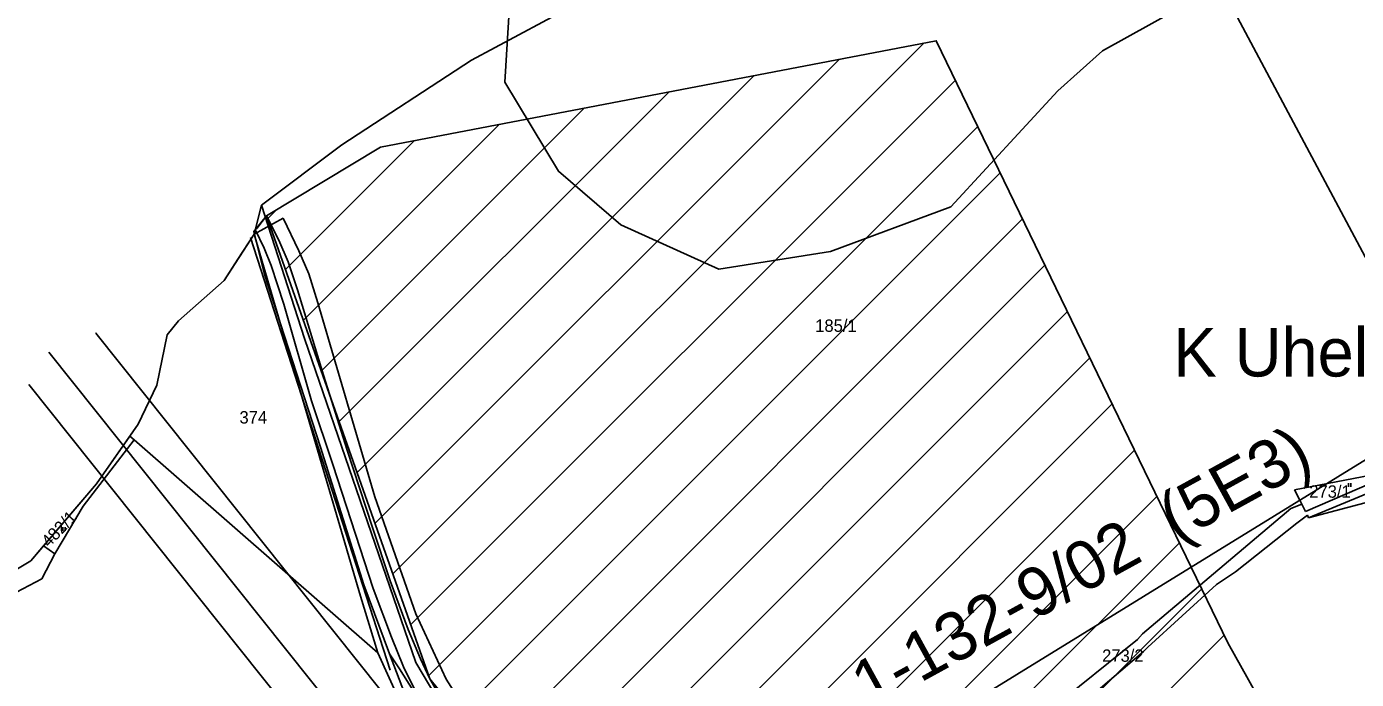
# Model space of a CAD drawing. Extents: x -564810 to -550519, y -1045831 to -1034011.
# Drawn here: x -554457 to -553909, y -1035721 to -1035452 of the extents above; entities that cross this region are included whole.
import ezdxf

# ---------------------------------------------------------------- set-up
doc = ezdxf.new("R2010")
doc.units = 0
for name, color, linetype in [('Interakční prvky', 7, 'Continuous'), ('KN stav', 7, 'Continuous'), ('Lesní porost', 7, 'Continuous'), ('Obvod KPU', 7, 'Continuous'), ('Odvodněné plochy', 7, 'Continuous'), ('Parcelní čísla', 7, 'Continuous'), ('Plynovod', 7, 'Continuous'), ('STG', 7, 'Continuous'), ('Vrstva 12', 7, 'Continuous'), ('Vrstva 13', 7, 'Continuous'), ('Vrstva 39', 7, 'Continuous'), ('zamokř ploch', 7, 'Continuous')]:
    doc.layers.add(name, color=color, linetype=linetype)

msp = doc.modelspace()

# ---------------------------------------------------------------- linework, layer by layer
at = {"layer": 'Interakční prvky'}
msp.add_line((-554364.95, -1035539.23), (-554307.28, -1035717.42), dxfattribs=at)
at = {"layer": 'KN stav'}
for p, q in [((-554273.87, -1035466.09), (-554234.84, -1035445.2)), ((-553891.75, -1035573.45), (-553959.44, -1035446.41)), ((-554327.19, -1035500.94), (-554273.87, -1035466.09)), ((-554360.29, -1035525.85), (-554327.19, -1035500.94)), ((-554363.35, -1035537.83), (-554360.29, -1035525.85)), ((-554360.29, -1035525.85), (-554342.65, -1035580.78)), ((-554370.05, -1035548.13), (-554363.35, -1035537.83)), ((-554354, -1035569.65), (-554363.35, -1035537.83)), ((-554375.72, -1035556.84), (-554370.05, -1035548.13)), ((-554394.61, -1035573.49), (-554375.72, -1035556.84)), ((-554319.55, -1035686.98), (-554354, -1035569.65)), ((-554399.16, -1035579.25), (-554394.61, -1035573.49)), ((-554403.52, -1035600.05), (-554399.16, -1035579.25)), ((-554342.65, -1035580.78), (-554296.78, -1035714.31)), ((-554411.12, -1035616.04), (-554403.52, -1035600.05)), ((-554414.59, -1035621.02), (-554411.12, -1035616.04)), ((-554433.78, -1035649.91), (-554412.82, -1035622.49)), ((-554412.82, -1035622.49), (-554433.78, -1035649.91)), ((-554428.29, -1035640.71), (-554414.59, -1035621.02)), ((-554414.59, -1035621.02), (-554412.82, -1035622.49)), ((-554412.82, -1035622.49), (-554312.36, -1035710.33)), ((-554312.36, -1035710.33), (-554412.82, -1035622.49)), ((-553859.95, -1035621.79), (-553930.26, -1035652.06)), ((-553928.98, -1035654.68), (-553858.07, -1035625.23)), ((-553934.83, -1035643.22), (-553891.12, -1035634.76)), ((-554450.13, -1035666.18), (-554428.29, -1035640.71)), ((-553932.44, -1035647.75), (-553934.83, -1035643.22)), ((-553890.34, -1035644.35), (-553928.98, -1035654.68)), ((-554445.47, -1035669.56), (-554433.78, -1035649.91)), ((-554433.78, -1035649.91), (-554445.47, -1035669.56)), ((-553936.36, -1035650.84), (-553995.67, -1035700.97)), ((-553931.73, -1035649.05), (-553936.36, -1035650.84)), ((-553931.73, -1035649.05), (-553932.44, -1035647.75)), ((-553930.26, -1035652.06), (-553931.73, -1035649.05)), ((-553933.83, -1035656.88), (-553959.13, -1035676.89)), ((-553929.5, -1035653.62), (-553933.83, -1035656.88)), ((-553929.5, -1035653.62), (-553928.98, -1035654.68)), ((-554455.43, -1035672.36), (-554450.13, -1035666.18)), ((-554445.47, -1035669.56), (-554450.13, -1035666.18)), ((-554508.34, -1035704.16), (-554455.43, -1035672.36)), ((-554450.83, -1035679.87), (-554445.47, -1035669.56)), ((-554445.47, -1035669.56), (-554450.83, -1035679.87)), ((-554466.52, -1035688.05), (-554450.83, -1035679.87)), ((-554450.83, -1035679.87), (-554466.52, -1035688.05)), ((-553959.13, -1035676.89), (-553966.93, -1035682.2)), ((-553966.93, -1035682.2), (-553995.15, -1035707.98)), ((-554312.36, -1035710.33), (-554319.55, -1035686.98)), ((-553995.67, -1035700.97), (-553997.43, -1035702.5)), ((-553999.45, -1035704.81), (-554043.67, -1035740.34)), ((-553997.43, -1035702.5), (-553999.45, -1035704.81)), ((-554312.36, -1035710.33), (-554303.79, -1035729.39)), ((-554303.79, -1035729.39), (-554312.36, -1035710.33)), ((-553997.01, -1035709.76), (-554030.82, -1035738.63)), ((-553995.15, -1035707.98), (-553997.01, -1035709.76)), ((-554296.78, -1035714.31), (-554285.86, -1035732.63))]:
    msp.add_line(p, q, dxfattribs=at)
at = {"layer": 'Lesní porost'}
msp.add_line((-554307.64, -1035710.79), (-554300.76, -1035728.7), dxfattribs=at)
msp.add_lwpolyline([(-554289.94, -1035739.98), (-554297.86, -1035725.82), (-554303.45, -1035716.95), (-554307.64, -1035710.79)], dxfattribs=at)
at = {"layer": 'Obvod KPU'}
for p, q in [((-554351.4, -1035531.22), (-554363.35, -1035537.83)), ((-554344.93, -1035544.62), (-554351.4, -1035531.22)), ((-554363.35, -1035537.83), (-554375.72, -1035556.84)), ((-554340.83, -1035554.16), (-554344.93, -1035544.62)), ((-554375.72, -1035556.84), (-554394.61, -1035573.49)), ((-554337.14, -1035566.08), (-554340.83, -1035554.16)), ((-554313.6, -1035646.01), (-554337.14, -1035566.08)), ((-554394.61, -1035573.49), (-554399.16, -1035579.25)), ((-554399.16, -1035579.25), (-554403.52, -1035600.05)), ((-554403.52, -1035600.05), (-554411.12, -1035616.04)), ((-554411.12, -1035616.04), (-554428.29, -1035640.71)), ((-554428.29, -1035640.71), (-554455.43, -1035672.36)), ((-554296.76, -1035694.2), (-554313.6, -1035646.01)), ((-554455.43, -1035672.36), (-554508.34, -1035704.16)), ((-554284.34, -1035721.21), (-554296.76, -1035694.2)), ((-554273.27, -1035738.24), (-554284.34, -1035721.21))]:
    msp.add_line(p, q, dxfattribs=at)
at = {"layer": 'Odvodněné plochy'}
for p, q in [((-554306.2, -1035677.79), (-554087.46, -1035459.04)), ((-554313.57, -1035656.87), (-554122.44, -1035465.74)), ((-554320.95, -1035635.96), (-554157.42, -1035472.43)), ((-554298.83, -1035698.7), (-554074.49, -1035474.36)), ((-554328.32, -1035615.05), (-554192.4, -1035479.13)), ((-554335.69, -1035594.14), (-554227.38, -1035485.83)), ((-554343.06, -1035573.22), (-554262.36, -1035492.52)), ((-554291.46, -1035719.61), (-554065.26, -1035493.42)), ((-554350.43, -1035552.31), (-554297.34, -1035499.22)), ((-554279.2, -1035735.63), (-554056.04, -1035512.47)), ((-554357.81, -1035531.4), (-554354.06, -1035527.65)), ((-554266.58, -1035751.3), (-554046.81, -1035531.53)), ((-554253.97, -1035766.97), (-554037.59, -1035550.59)), ((-554241.35, -1035782.64), (-554028.36, -1035569.65)), ((-554228.74, -1035798.31), (-554019.14, -1035588.71)), ((-554216.12, -1035813.98), (-554009.91, -1035607.77)), ((-554203.51, -1035829.65), (-554000.68, -1035626.83)), ((-554190.89, -1035845.32), (-553991.46, -1035645.88)), ((-554178.28, -1035860.99), (-553982.23, -1035664.94)), ((-554165.66, -1035876.66), (-553973.01, -1035684)), ((-554153.05, -1035892.33), (-553963.78, -1035703.06))]:
    msp.add_line(p, q, dxfattribs=at)
msp.add_lwpolyline([(-553941.08, -1036155.62), (-553804.02, -1036020.64), (-553859.83, -1035902.63), (-553900.05, -1035817.59), (-553962.27, -1035706.18), (-554082.37, -1035458.07), (-554311.27, -1035501.88), (-554358.24, -1035530.17), (-554290.96, -1035721.02)], close=True, dxfattribs=at)
at = {"layer": 'Plynovod'}
for points in [[(-554428.56, -1035578.55), (-554428.56, -1035578.55), (-554428.56, -1035578.55), (-554027.79, -1036081.22), (-553723.76, -1036467.01), (-553550.38, -1036705.78), (-553550.38, -1036705.78), (-553522.74, -1037110.43), (-553438.57, -1037242.38), (-553213.69, -1037591.73), (-553193.58, -1037703.57), (-553145.84, -1037777.72), (-553110.67, -1037838.04), (-552972.47, -1038070.52), (-552972.47, -1038070.52), (-552302.85, -1038878.56)], [(-552322.24, -1038886.46), (-552991.86, -1038078.43), (-553130.06, -1037845.94), (-553165.24, -1037785.62), (-553212.98, -1037711.48), (-553233.08, -1037599.64), (-553457.96, -1037250.28), (-553542.14, -1037118.33), (-553569.78, -1036713.69), (-553743.15, -1036474.92), (-554047.18, -1036089.12), (-554447.95, -1035586.45)], [(-552330.5, -1038899.71), (-553000.12, -1038091.67), (-553138.32, -1037859.19), (-553173.5, -1037798.87), (-553221.24, -1037724.72), (-553241.34, -1037612.88), (-553466.22, -1037263.53), (-553550.4, -1037131.58), (-553578.03, -1036726.93), (-553751.41, -1036488.16), (-554055.44, -1036102.37), (-554456.21, -1035599.7)]]:
    msp.add_lwpolyline(points, dxfattribs=at)
at = {"layer": 'STG'}
msp.add_lwpolyline([(-553617.1, -1035252.75), (-553644.66, -1035236.21), (-553668.54, -1035236.21), (-553688.75, -1035249.07), (-553705.29, -1035276.63), (-553734.68, -1035302.36), (-553821.02, -1035368.51), (-553912.88, -1035419.97), (-553964.32, -1035434.67), (-554013.92, -1035462.23), (-554032.29, -1035478.77), (-554076.38, -1035526.55), (-554125.98, -1035544.92), (-554171.91, -1035552.27), (-554212.32, -1035533.9), (-554238.04, -1035511.85), (-554260.09, -1035475.09), (-554254.58, -1035385.05), (-554179.26, -1035329.92), (-554067.19, -1035258.26), (-554046.99, -1035256.42), (-553907.37, -1035162.7), (-553839.39, -1035061.64), (-553839.39, -1035010.18)], dxfattribs=at)
at = {"layer": 'Vrstva 12'}
msp.add_lwpolyline([(-554209.3, -1035817.86), (-553650.74, -1035473.71), (-553790.3, -1035869.73), (-554007.46, -1036074.06)], dxfattribs=at)
at = {"layer": 'Vrstva 39'}
for p, q in [((-554362.31, -1035535.46), (-554358.24, -1035530.17)), ((-554358.24, -1035530.17), (-554353.24, -1035540.27)), ((-554363.02, -1035535.85), (-554362.31, -1035535.46)), ((-554359.31, -1035543.51), (-554363.02, -1035535.85)), ((-554353.24, -1035540.27), (-554349.41, -1035549.17)), ((-554356.32, -1035550.77), (-554359.31, -1035543.51)), ((-554351.14, -1035566.58), (-554356.32, -1035550.77)), ((-554349.41, -1035549.17), (-554345.51, -1035560.75)), ((-554345.51, -1035560.75), (-554334.76, -1035595.86)), ((-554339.78, -1035606.47), (-554351.14, -1035566.58)), ((-554334.76, -1035595.86), (-554325, -1035626.83)), ((-554331.03, -1035632.66), (-554339.78, -1035606.47)), ((-554325, -1035626.83), (-554314.75, -1035658.23)), ((-554321.58, -1035661.48), (-554331.03, -1035632.66)), ((-554314.41, -1035683.84), (-554321.58, -1035661.48)), ((-554314.75, -1035658.23), (-554307.39, -1035680.61)), ((-554306.81, -1035703.89), (-554314.41, -1035683.84)), ((-554307.39, -1035680.61), (-554299.97, -1035700.77)), ((-554299.97, -1035700.77), (-554294.84, -1035712.76)), ((-554301.81, -1035716.13), (-554306.81, -1035703.89)), ((-554294.84, -1035712.76), (-554290.96, -1035721.02)), ((-554297.24, -1035725.52), (-554301.81, -1035716.13)), ((-554290.96, -1035721.02), (-554283.8, -1035733.39))]:
    msp.add_line(p, q, dxfattribs=at)
msp.add_lwpolyline([(-554297.86, -1035725.82), (-554303.45, -1035716.95), (-554307.64, -1035710.79), (-554318.13, -1035682.28), (-554336, -1035625.58), (-554359.09, -1035554.35), (-554363.51, -1035536.65), (-554358.24, -1035530.17), (-554353.24, -1035540.27), (-554349.41, -1035549.17), (-554345.51, -1035560.75), (-554334.76, -1035595.86), (-554325, -1035626.83), (-554314.75, -1035658.23), (-554307.39, -1035680.61), (-554299.97, -1035700.77), (-554294.84, -1035712.76), (-554290.96, -1035721.02), (-554283.8, -1035733.39)], dxfattribs=at)
at = {"layer": 'zamokř ploch'}
for p, q in [((-553912.57, -1035640.47), (-553912.57, -1035641.97)), ((-553911.57, -1035640.47), (-553911.57, -1035641.97)), ((-554442.23, -1035658.49), (-554442.23, -1035659.99)), ((-554441.23, -1035658.49), (-554441.23, -1035659.99))]:
    msp.add_line(p, q, dxfattribs=at)

# ---------------------------------------------------------------- texts
at = {"layer": 'Parcelní čísla'}
for s, height, p in [('185/1', 5.1, (-554132.24, -1035578.05)), ('K Uhelné', 20, (-553984.71, -1035596.45)), ('374', 5.1, (-554369.42, -1035615.82)), ('273/2', 5.1, (-554014.05, -1035714.03))]:
    msp.add_text(s, height=height, dxfattribs=at).set_placement(p)
for s, rotation, p in [('273/1', 359.9138, (-553928.71, -1035646.39)), ('482/1', 46.3196, (-554447.88, -1035667.16))]:
    msp.add_text(s, height=5.1, rotation=rotation, dxfattribs=at).set_placement(p)
at = {"layer": 'Vrstva 13'}
msp.add_text('1-132-9/02  (5E3)', height=20, rotation=28.7669, dxfattribs=at).set_placement((-554109.88, -1035734.27))

doc.saveas('drawing.dxf')
